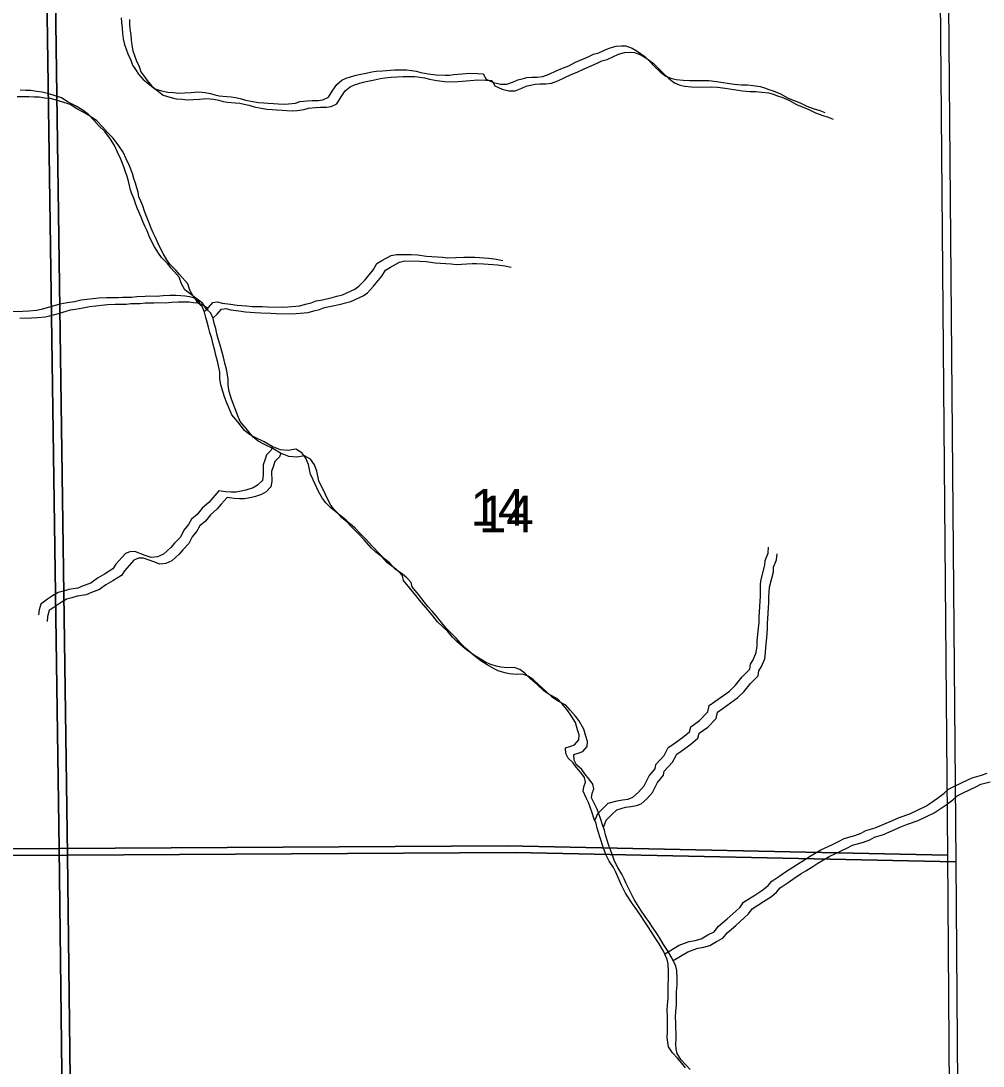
# Model space of a CAD drawing. Extents: x -21.1 to 50.3, y -4.9 to 22.1.
# Drawn here: x 48.142 to 49.235, y 16.437 to 17.623 of the extents above; entities that cross this region are included whole.
import ezdxf

# ---------------------------------------------------------------- set-up
doc = ezdxf.new("R2010")
doc.units = 0
for name, color, linetype in [('GM_X_Minor_River', 7, 'Continuous'), ('GM_X_Section', 7, 'Continuous'), ('GM_X_Section_Text', 7, 'Continuous')]:
    doc.layers.add(name, color=color, linetype=linetype)

msp = doc.modelspace()

# ---------------------------------------------------------------- linework, layer by layer
at = {"layer": 'GM_X_Minor_River'}
for points in [[(48.256, 17.6267), (48.2564, 17.6217), (48.2572, 17.6149), (48.2576, 17.6092), (48.2584, 17.6031), (48.2596, 17.5967), (48.2615, 17.5914), (48.2634, 17.5861), (48.2669, 17.5789), (48.2688, 17.5732), (48.2723, 17.5683), (48.2758, 17.563), (48.2811, 17.5569), (48.2941, 17.5464), (48.3017, 17.5441), (48.309, 17.5423), (48.3155, 17.5419), (48.3216, 17.5412), (48.328, 17.5416), (48.3353, 17.542), (48.3436, 17.5428), (48.3512, 17.5421), (48.3573, 17.541), (48.3623, 17.5395), (48.3672, 17.5384), (48.376, 17.5377), (48.381, 17.5373), (48.3859, 17.5362), (48.3912, 17.5351), (48.3973, 17.5332), (48.4053, 17.5318), (48.4118, 17.5307), (48.4179, 17.5303), (48.4229, 17.53), (48.429, 17.5296), (48.4343, 17.5293), (48.4411, 17.5289), (48.4461, 17.5293), (48.4541, 17.5301), (48.459, 17.5317), (48.467, 17.5325), (48.4727, 17.5329), (48.4796, 17.5329), (48.4849, 17.5337), (48.4913, 17.5368), (48.4962, 17.5448), (48.5008, 17.5513), (48.5065, 17.5559), (48.5114, 17.5582)], [(48.2656, 17.6249), (48.2656, 17.6192), (48.266, 17.6142), (48.2668, 17.6074), (48.2672, 17.6017), (48.268, 17.5956), (48.2692, 17.5892), (48.2712, 17.5839), (48.2731, 17.5786), (48.2766, 17.5714), (48.2785, 17.5657), (48.2819, 17.5608), (48.2854, 17.5555), (48.2908, 17.5494), (48.3038, 17.5389), (48.3114, 17.5366), (48.3186, 17.5348), (48.3251, 17.5344), (48.3312, 17.5337), (48.3377, 17.5341), (48.3449, 17.5345), (48.3533, 17.5353), (48.3609, 17.5346), (48.367, 17.5335), (48.3719, 17.532), (48.3769, 17.5309), (48.3856, 17.5302), (48.3906, 17.5298), (48.3955, 17.5287), (48.4009, 17.5276), (48.407, 17.5257), (48.415, 17.5243), (48.4215, 17.5232), (48.4276, 17.5228), (48.4325, 17.5225), (48.4386, 17.5221), (48.4439, 17.5218), (48.4508, 17.5214), (48.4557, 17.5218), (48.4637, 17.5226), (48.4687, 17.5242), (48.4766, 17.525), (48.4823, 17.5254), (48.4892, 17.5254), (48.4945, 17.5262), (48.501, 17.5293), (48.5059, 17.5373), (48.5104, 17.5438), (48.5161, 17.5484), (48.521, 17.5507)], [(48.5114, 17.5582), (48.5213, 17.5613), (48.5262, 17.5624), (48.5342, 17.564), (48.5407, 17.5656), (48.5456, 17.5663), (48.5528, 17.5668), (48.5665, 17.5676), (48.5799, 17.5677), (48.5856, 17.5669), (48.5909, 17.5662), (48.5962, 17.5647), (48.6046, 17.5632), (48.6138, 17.5622), (48.6237, 17.5618), (48.6286, 17.5619), (48.6336, 17.5623), (48.6427, 17.5631), (48.6514, 17.5639), (48.6606, 17.5635), (48.667, 17.5632), (48.6705, 17.5571), (48.6789, 17.5534), (48.6865, 17.5515), (48.6938, 17.5516), (48.7014, 17.5543), (48.7063, 17.5566), (48.7112, 17.5577), (48.7166, 17.5589), (48.7219, 17.5593), (48.7284, 17.5594), (48.7348, 17.5602), (48.742, 17.5629), (48.75, 17.5667), (48.7572, 17.5698), (48.7641, 17.5725), (48.772, 17.5763), (48.7808, 17.5802), (48.7868, 17.5829), (48.7922, 17.5855), (48.7982, 17.5871), (48.8047, 17.5902), (48.8111, 17.5929), (48.818, 17.5948), (48.8241, 17.5952), (48.829, 17.5949), (48.8363, 17.5922), (48.842, 17.5889), (48.8504, 17.5828), (48.8558, 17.5775), (48.8611, 17.5719), (48.868, 17.5654), (48.8745, 17.5605), (48.8799, 17.5583), (48.886, 17.5568), (48.894, 17.5561), (48.9016, 17.5557), (48.9164, 17.5558), (48.9233, 17.5555), (48.932, 17.5544), (48.9518, 17.5515), (48.9602, 17.5508), (48.9671, 17.5508), (48.9735, 17.5501), (48.9815, 17.549), (48.9865, 17.5475), (48.9915, 17.5456), (48.9964, 17.5441), (49.0044, 17.5407), (49.0132, 17.5358), (49.0269, 17.5302), (49.0346, 17.5265), (49.0418, 17.5238), (49.0491, 17.5216), (49.0548, 17.5194)], [(48.521, 17.5507), (48.5309, 17.5538), (48.5359, 17.5549), (48.5438, 17.5565), (48.5503, 17.5581), (48.5552, 17.5588), (48.5625, 17.5593), (48.5762, 17.5601), (48.5895, 17.5602), (48.5952, 17.5594), (48.6005, 17.5587), (48.6059, 17.5572), (48.6143, 17.5557), (48.6234, 17.5547), (48.6333, 17.5543), (48.6383, 17.5544), (48.6432, 17.5548), (48.6523, 17.5556), (48.6611, 17.5564), (48.6702, 17.556), (48.6767, 17.5557), (48.6801, 17.5496), (48.6885, 17.5459), (48.6962, 17.544), (48.7034, 17.5441), (48.711, 17.5468), (48.7159, 17.5491), (48.7209, 17.5502), (48.7262, 17.5514), (48.7315, 17.5518), (48.738, 17.5519), (48.7445, 17.5527), (48.7517, 17.5554), (48.7596, 17.5592), (48.7669, 17.5623), (48.7737, 17.565), (48.7817, 17.5688), (48.7904, 17.5727), (48.7965, 17.5754), (48.8018, 17.578), (48.8079, 17.5796), (48.8143, 17.5827), (48.8208, 17.5854), (48.8276, 17.5873), (48.8337, 17.5877), (48.8387, 17.5874), (48.8459, 17.5847), (48.8516, 17.5814), (48.86, 17.5753), (48.8654, 17.57), (48.8708, 17.5644), (48.8777, 17.5579), (48.8841, 17.553), (48.8895, 17.5508), (48.8956, 17.5493), (48.9036, 17.5486), (48.9112, 17.5482), (48.926, 17.5483), (48.9329, 17.548), (48.9417, 17.5469), (48.9615, 17.544), (48.9698, 17.5433), (48.9767, 17.5433), (48.9832, 17.5426), (48.9912, 17.5415), (48.9961, 17.54), (49.0011, 17.5381), (49.006, 17.5366), (49.0141, 17.5332), (49.0228, 17.5283), (49.0366, 17.5227), (49.0442, 17.519), (49.0515, 17.5163), (49.0587, 17.5141), (49.0644, 17.5119)], [(48.2723, 17.4392), (48.2704, 17.4445), (48.2689, 17.4502), (48.2654, 17.4589), (48.2615, 17.4668), (48.2581, 17.4744), (48.2535, 17.4816), (48.2469, 17.4903), (48.2404, 17.4967), (48.2347, 17.5031), (48.2282, 17.5099), (48.2213, 17.5149), (48.2144, 17.519), (48.2056, 17.5235), (48.198, 17.5284), (48.1885, 17.5314), (48.182, 17.5333), (48.1759, 17.5351), (48.1694, 17.5358), (48.1629, 17.5369), (48.1572, 17.5369), (48.1511, 17.5373), (48.1378, 17.5372)], [(48.2627, 17.4467), (48.2608, 17.452), (48.2592, 17.4577), (48.2557, 17.4664), (48.2519, 17.4743), (48.2484, 17.4819), (48.2438, 17.4891), (48.2373, 17.4978), (48.2308, 17.5042), (48.225, 17.5106), (48.2185, 17.5175), (48.2117, 17.5224), (48.2048, 17.5265), (48.196, 17.531), (48.1884, 17.5359), (48.1788, 17.5389), (48.1723, 17.5408), (48.1662, 17.5426), (48.1598, 17.5433), (48.1533, 17.5444), (48.1476, 17.5444), (48.1415, 17.5448)], [(48.7361, 16.8627), (48.7284, 16.8702), (48.7208, 16.8767), (48.7142, 16.8831), (48.7085, 16.8872), (48.702, 16.8895), (48.6948, 16.8891), (48.6872, 16.8898), (48.6818, 16.8909), (48.6746, 16.8931), (48.6696, 16.8954), (48.662, 16.8999), (48.6547, 16.9044), (48.6463, 16.9108), (48.6372, 16.9188), (48.6322, 16.924), (48.6268, 16.9301), (48.6153, 16.9414), (48.61, 16.9479), (48.6042, 16.955), (48.5992, 16.9607), (48.5946, 16.966), (48.5904, 16.9713), (48.5839, 16.9796), (48.5766, 16.9883), (48.5755, 16.9933), (48.5709, 16.9985), (48.5659, 17.0027), (48.5575, 17.0084), (48.5514, 17.0152), (48.5452, 17.0204), (48.5399, 17.0254), (48.5318, 17.0344), (48.5246, 17.042), (48.5177, 17.0488), (48.5119, 17.0552), (48.5066, 17.0594), (48.502, 17.0643), (48.4943, 17.0703), (48.4882, 17.0764), (48.4844, 17.0813), (48.4801, 17.0892), (48.4763, 17.0976), (48.474, 17.1025), (48.4709, 17.1089), (48.4697, 17.1142), (48.4686, 17.1199), (48.4658, 17.1271), (48.4612, 17.1332), (48.4544, 17.1373), (48.4456, 17.1358), (48.4369, 17.1365), (48.4273, 17.1402), (48.4185, 17.1455), (48.409, 17.15), (48.4018, 17.1538), (48.396, 17.1583), (48.3884, 17.1681), (48.3815, 17.1761), (48.3788, 17.1825), (48.3757, 17.1905), (48.3733, 17.1965), (48.3718, 17.2015), (48.3691, 17.2102), (48.3679, 17.2174), (48.3679, 17.2246), (48.3659, 17.2356), (48.364, 17.2424), (48.3624, 17.2493), (48.3605, 17.2561), (48.3589, 17.2629), (48.3566, 17.2698), (48.355, 17.2758), (48.3538, 17.2815), (48.3523, 17.2865), (48.3507, 17.2929), (48.348, 17.299), (48.3431, 17.3035), (48.3388, 17.3103), (48.3281, 17.3182), (48.3243, 17.325), (48.322, 17.3323), (48.3128, 17.3428), (48.3086, 17.3478), (48.3017, 17.3546), (48.2982, 17.3595), (48.294, 17.3667), (48.2909, 17.3724), (48.2878, 17.3788), (48.2855, 17.3849), (48.2828, 17.3902), (48.2805, 17.3955), (48.2786, 17.4004), (48.2747, 17.4099), (48.2728, 17.4148), (48.2708, 17.4209), (48.2685, 17.4262), (48.2666, 17.4311), (48.2654, 17.4364), (48.2643, 17.4413), (48.2627, 17.4467)], [(48.7457, 16.8552), (48.738, 16.8627), (48.7304, 16.8692), (48.7239, 16.8756), (48.7181, 16.8797), (48.7117, 16.882), (48.7044, 16.8816), (48.6968, 16.8823), (48.6915, 16.8834), (48.6842, 16.8856), (48.6793, 16.8879), (48.6716, 16.8924), (48.6644, 16.8969), (48.656, 16.9033), (48.6468, 16.9113), (48.6418, 16.9165), (48.6365, 16.9226), (48.625, 16.9339), (48.6196, 16.9404), (48.6139, 16.9475), (48.6089, 16.9532), (48.6043, 16.9585), (48.6001, 16.9638), (48.5935, 16.9721), (48.5863, 16.9808), (48.5851, 16.9858), (48.5805, 16.991), (48.5755, 16.9952), (48.5671, 17.0009), (48.561, 17.0077), (48.5549, 17.0129), (48.5495, 17.0179), (48.5415, 17.0269), (48.5342, 17.0345), (48.5273, 17.0413), (48.5216, 17.0477), (48.5162, 17.0519), (48.5116, 17.0568), (48.504, 17.0628), (48.4978, 17.0689), (48.494, 17.0738), (48.4898, 17.0817), (48.4859, 17.0901), (48.4836, 17.095), (48.4805, 17.1014), (48.4794, 17.1067), (48.4782, 17.1124), (48.4755, 17.1196), (48.4709, 17.1257), (48.464, 17.1298), (48.4553, 17.1283), (48.4465, 17.129), (48.437, 17.1327), (48.4282, 17.138), (48.4186, 17.1425), (48.4114, 17.1463), (48.4057, 17.1508), (48.398, 17.1606), (48.3911, 17.1686), (48.3884, 17.175), (48.3853, 17.183), (48.383, 17.189), (48.3814, 17.194), (48.3787, 17.2027), (48.3775, 17.2099), (48.3775, 17.2171), (48.3755, 17.2281), (48.3736, 17.2349), (48.372, 17.2418), (48.3701, 17.2486), (48.3685, 17.2554), (48.3662, 17.2623), (48.3646, 17.2683), (48.3635, 17.274), (48.3619, 17.2789), (48.3604, 17.2854), (48.3577, 17.2915), (48.3527, 17.296), (48.3485, 17.3028), (48.3378, 17.3107), (48.3339, 17.3175), (48.3316, 17.3248), (48.3224, 17.3353), (48.3182, 17.3403), (48.3113, 17.3471), (48.3078, 17.352), (48.3036, 17.3592), (48.3005, 17.3649), (48.2975, 17.3713), (48.2951, 17.3774), (48.2924, 17.3827), (48.2901, 17.388), (48.2882, 17.3929), (48.2843, 17.4024), (48.2824, 17.4073), (48.2805, 17.4134), (48.2782, 17.4187), (48.2762, 17.4236), (48.2751, 17.4289), (48.2739, 17.4338), (48.2723, 17.4392)], [(48.3506, 17.2933), (48.3553, 17.2979), (48.3602, 17.3036), (48.3651, 17.3044), (48.3708, 17.3029), (48.38, 17.3018), (48.3876, 17.3007), (48.3983, 17.3), (48.4047, 17.2993), (48.4162, 17.299), (48.4223, 17.2986), (48.439, 17.2983), (48.4451, 17.2987), (48.4588, 17.2999), (48.4653, 17.3019), (48.4717, 17.3034), (48.4774, 17.3054), (48.4846, 17.3069), (48.4957, 17.3093), (48.501, 17.3108), (48.5071, 17.3124), (48.5211, 17.3189), (48.526, 17.3223), (48.5329, 17.3296), (48.5423, 17.341), (48.5464, 17.3479), (48.5521, 17.3514), (48.5624, 17.3571), (48.5685, 17.3583), (48.5852, 17.358), (48.5925, 17.3577), (48.6027, 17.3562), (48.621, 17.3552), (48.6267, 17.3544), (48.645, 17.3553), (48.6499, 17.3553), (48.6576, 17.355), (48.6735, 17.3539), (48.6819, 17.3528), (48.6892, 17.3513)], [(48.3602, 17.2858), (48.3649, 17.2904), (48.3698, 17.2961), (48.3748, 17.2969), (48.3805, 17.2954), (48.3896, 17.2943), (48.3972, 17.2932), (48.4079, 17.2925), (48.4144, 17.2918), (48.4258, 17.2915), (48.4319, 17.2911), (48.4486, 17.2908), (48.4547, 17.2912), (48.4684, 17.2924), (48.4749, 17.2944), (48.4813, 17.2959), (48.487, 17.2979), (48.4943, 17.2994), (48.5053, 17.3018), (48.5106, 17.3033), (48.5167, 17.3049), (48.5307, 17.3114), (48.5357, 17.3148), (48.5425, 17.3221), (48.5519, 17.3335), (48.5561, 17.3404), (48.5618, 17.3439), (48.572, 17.3496), (48.5781, 17.3508), (48.5949, 17.3505), (48.6021, 17.3502), (48.6124, 17.3487), (48.6307, 17.3477), (48.6364, 17.3469), (48.6546, 17.3478), (48.6596, 17.3478), (48.6672, 17.3475), (48.6832, 17.3464), (48.6916, 17.3453), (48.6988, 17.3438)], [(48.3445, 17.3022), (48.345, 17.3039), (48.3385, 17.3088), (48.3335, 17.3103), (48.3286, 17.311), (48.3236, 17.3114), (48.3179, 17.3117), (48.3114, 17.3117), (48.3038, 17.3113), (48.2962, 17.3105), (48.2882, 17.3108), (48.2833, 17.3104), (48.2737, 17.3103), (48.268, 17.3095), (48.2631, 17.3095), (48.2574, 17.3095), (48.2524, 17.3091), (48.2395, 17.309), (48.2307, 17.3086), (48.2239, 17.3078), (48.2174, 17.307), (48.2106, 17.3062), (48.203, 17.3046), (48.1946, 17.3034), (48.1885, 17.3023), (48.1836, 17.3011), (48.1748, 17.2984), (48.165, 17.2957), (48.16, 17.2945), (48.1513, 17.2937), (48.1444, 17.2933), (48.1315, 17.2932)], [(48.3541, 17.2947), (48.3546, 17.2964), (48.3481, 17.3013), (48.3431, 17.3028), (48.3382, 17.3035), (48.3332, 17.3039), (48.3275, 17.3042), (48.3211, 17.3042), (48.3134, 17.3038), (48.3058, 17.303), (48.2978, 17.3033), (48.2929, 17.3029), (48.2834, 17.3028), (48.2777, 17.302), (48.2727, 17.302), (48.267, 17.302), (48.2621, 17.3016), (48.2491, 17.3015), (48.2404, 17.3011), (48.2335, 17.3003), (48.2271, 17.2995), (48.2202, 17.2987), (48.2126, 17.2971), (48.2042, 17.2959), (48.1982, 17.2948), (48.1932, 17.2936), (48.1845, 17.2909), (48.1746, 17.2882), (48.1697, 17.287), (48.1609, 17.2862), (48.1541, 17.2858), (48.1411, 17.2857)], [(48.4278, 17.14), (48.4262, 17.136), (48.4209, 17.1307), (48.4194, 17.1257), (48.4172, 17.1193), (48.4172, 17.1079), (48.4165, 17.1018), (48.4108, 17.0964), (48.4059, 17.0934), (48.3975, 17.0907), (48.3922, 17.0895), (48.3865, 17.0883), (48.3808, 17.0883), (48.3747, 17.0887), (48.3667, 17.0898), (48.3599, 17.0821), (48.3554, 17.0768), (48.3478, 17.0703), (48.3421, 17.063), (48.3357, 17.0577), (48.3323, 17.0516), (48.327, 17.0451), (48.3232, 17.0375), (48.3164, 17.0306), (48.3123, 17.0256), (48.3039, 17.018), (48.2971, 17.0149), (48.2902, 17.0141), (48.2834, 17.0167), (48.2716, 17.0209), (48.2658, 17.0208), (48.2609, 17.0189), (48.2499, 17.0067), (48.2465, 17.0013), (48.2371, 16.9952), (48.2291, 16.9906), (48.2215, 16.9853), (48.2128, 16.9822), (48.2067, 16.9795), (48.1964, 16.9779), (48.1904, 16.976), (48.1843, 16.9744), (48.1782, 16.9706), (48.1725, 16.9668), (48.1646, 16.9614), (48.1627, 16.9549), (48.1623, 16.9492)], [(48.4374, 17.1325), (48.4358, 17.1285), (48.4306, 17.1232), (48.4291, 17.1182), (48.4268, 17.1118), (48.4269, 17.1004), (48.4261, 17.0943), (48.4205, 17.0889), (48.4155, 17.0859), (48.4072, 17.0832), (48.4019, 17.082), (48.3962, 17.0808), (48.3904, 17.0808), (48.3843, 17.0812), (48.3763, 17.0823), (48.3695, 17.0746), (48.365, 17.0693), (48.3574, 17.0628), (48.3518, 17.0555), (48.3453, 17.0502), (48.3419, 17.0441), (48.3366, 17.0376), (48.3329, 17.03), (48.3261, 17.0231), (48.3219, 17.0181), (48.3136, 17.0105), (48.3067, 17.0074), (48.2999, 17.0066), (48.293, 17.0092), (48.2812, 17.0134), (48.2755, 17.0133), (48.2705, 17.0114), (48.2596, 16.9992), (48.2562, 16.9938), (48.2467, 16.9877), (48.2387, 16.9831), (48.2312, 16.9778), (48.2224, 16.9747), (48.2163, 16.972), (48.2061, 16.9704), (48.2, 16.9685), (48.1939, 16.9669), (48.1878, 16.9631), (48.1822, 16.9593), (48.1742, 16.9539), (48.1723, 16.9474), (48.172, 16.9417)], [(48.7943, 16.7164), (48.797, 16.7236), (48.8027, 16.7293), (48.8091, 16.7355), (48.819, 16.7382), (48.8251, 16.739), (48.8315, 16.7401), (48.8368, 16.7421), (48.8433, 16.7478), (48.8497, 16.755), (48.8554, 16.7665), (48.8622, 16.7745), (48.8629, 16.7794), (48.8724, 16.7894), (48.8772, 16.7985), (48.8822, 16.802), (48.8932, 16.81), (48.9011, 16.8165), (48.9026, 16.8222), (48.9125, 16.8291), (48.9219, 16.839), (48.9234, 16.8462), (48.9299, 16.8508), (48.9465, 16.8627), (48.9534, 16.8692), (48.9609, 16.8787), (48.9696, 16.8875), (48.9704, 16.8932), (48.9734, 16.8982), (48.9771, 16.9066), (48.9779, 16.9138), (48.9782, 16.9195), (48.9793, 16.9305), (48.9804, 16.9408), (48.9803, 16.9472), (48.9807, 16.9522), (48.9814, 16.9651), (48.9817, 16.97), (48.9817, 16.9769), (48.982, 16.9829), (48.9824, 16.9879), (48.9869, 17.0054), (48.9872, 17.0107), (48.9906, 17.0191), (48.9909, 17.0259)], [(48.804, 16.7089), (48.8066, 16.7161), (48.8123, 16.7218), (48.8187, 16.7279), (48.8286, 16.7307), (48.8347, 16.7315), (48.8412, 16.7326), (48.8465, 16.7346), (48.8529, 16.7403), (48.8593, 16.7475), (48.865, 16.759), (48.8718, 16.767), (48.8725, 16.7719), (48.882, 16.7819), (48.8869, 16.791), (48.8918, 16.7944), (48.9028, 16.8025), (48.9108, 16.809), (48.9123, 16.8147), (48.9221, 16.8216), (48.9316, 16.8315), (48.9331, 16.8387), (48.9395, 16.8433), (48.9562, 16.8552), (48.963, 16.8617), (48.9706, 16.8712), (48.9793, 16.88), (48.98, 16.8857), (48.983, 16.8907), (48.9868, 16.8991), (48.9875, 16.9063), (48.9878, 16.912), (48.9889, 16.923), (48.99, 16.9333), (48.99, 16.9397), (48.9903, 16.9447), (48.991, 16.9576), (48.9914, 16.9625), (48.9913, 16.9694), (48.9917, 16.9754), (48.992, 16.9804), (48.9965, 16.9979), (48.9968, 17.0032), (49.0002, 17.0116), (49.0006, 17.0184)], [(48.8968, 16.4351), (48.8926, 16.4404), (48.8876, 16.446), (48.8819, 16.4521), (48.8776, 16.4589), (48.8765, 16.4642), (48.876, 16.4695), (48.8764, 16.476), (48.8763, 16.4935), (48.8759, 16.5003), (48.8762, 16.5064), (48.8769, 16.5136), (48.8769, 16.5288), (48.8776, 16.5364), (48.8775, 16.5444), (48.8771, 16.5531), (48.8759, 16.558), (48.8717, 16.5675), (48.8667, 16.5758), (48.8621, 16.5826), (48.8579, 16.5898), (48.8544, 16.5951), (48.8498, 16.602), (48.8463, 16.6073), (48.8414, 16.6144), (48.8364, 16.6213), (48.8287, 16.6334), (48.8241, 16.6425), (48.8198, 16.6516), (48.8175, 16.6569), (48.8148, 16.6622), (48.8102, 16.6697), (48.8068, 16.6762), (48.8037, 16.6845), (48.7998, 16.6959), (48.7979, 16.702), (48.7963, 16.7069), (48.7951, 16.7122), (48.7932, 16.7171), (48.7905, 16.7255), (48.7866, 16.7361), (48.7839, 16.7414), (48.7805, 16.749), (48.7812, 16.7539), (48.7831, 16.7592), (48.7819, 16.7646), (48.7777, 16.7702), (48.7727, 16.7763), (48.7692, 16.7812), (48.7635, 16.7865), (48.7608, 16.7918), (48.7604, 16.7982), (48.7653, 16.7998), (48.7707, 16.8017), (48.7756, 16.8071), (48.7759, 16.8128), (48.774, 16.8188), (48.7717, 16.8268), (48.7659, 16.8366), (48.7621, 16.8416), (48.7563, 16.8484), (48.7513, 16.854), (48.7425, 16.8585), (48.7361, 16.8627)], [(48.9022, 16.4329), (48.8972, 16.4385), (48.8915, 16.4446), (48.8873, 16.4514), (48.8861, 16.4567), (48.8857, 16.462), (48.886, 16.4685), (48.8859, 16.486), (48.8855, 16.4928), (48.8859, 16.4989), (48.8866, 16.5061), (48.8865, 16.5213), (48.8872, 16.5289), (48.8872, 16.5369), (48.8867, 16.5456), (48.8856, 16.5505), (48.8813, 16.56), (48.8763, 16.5683), (48.8717, 16.5751), (48.8675, 16.5823), (48.864, 16.5876), (48.8594, 16.5945), (48.856, 16.5998), (48.851, 16.6069), (48.846, 16.6138), (48.8383, 16.6259), (48.8337, 16.635), (48.8295, 16.6441), (48.8272, 16.6494), (48.8245, 16.6547), (48.8199, 16.6622), (48.8164, 16.6687), (48.8133, 16.677), (48.8094, 16.6884), (48.8075, 16.6945), (48.8059, 16.6994), (48.8048, 16.7047), (48.8028, 16.7096), (48.8001, 16.718), (48.7963, 16.7286), (48.7936, 16.7339), (48.7901, 16.7415), (48.7908, 16.7464), (48.7927, 16.7517), (48.7915, 16.7571), (48.7873, 16.7627), (48.7823, 16.7688), (48.7789, 16.7737), (48.7731, 16.779), (48.7704, 16.7843), (48.77, 16.7907), (48.775, 16.7923), (48.7803, 16.7942), (48.7852, 16.7996), (48.7856, 16.8053), (48.7836, 16.8113), (48.7813, 16.8193), (48.7755, 16.8291), (48.7717, 16.8341), (48.7659, 16.8409), (48.761, 16.8465), (48.7522, 16.851), (48.7457, 16.8552)], [(48.8731, 16.5643), (48.8895, 16.5741), (48.8956, 16.5764), (48.9009, 16.5783), (48.9078, 16.5795), (48.9146, 16.5814), (48.9222, 16.586), (48.9294, 16.5895), (48.9343, 16.5956), (48.9442, 16.604), (48.9537, 16.6128), (48.9586, 16.6174), (48.9627, 16.6231), (48.9756, 16.6311), (48.9847, 16.6369), (48.9904, 16.6419), (48.9946, 16.6468), (49.0037, 16.6529), (49.009, 16.6568), (49.0185, 16.6629), (49.0238, 16.666), (49.0317, 16.671), (49.0374, 16.6748), (49.0503, 16.6825), (49.0636, 16.6886), (49.0712, 16.6921), (49.0769, 16.6951), (49.0891, 16.6986), (49.0963, 16.7013), (49.1016, 16.7044), (49.1119, 16.7075), (49.1316, 16.7159), (49.1392, 16.719), (49.1513, 16.7233), (49.1696, 16.7321), (49.1753, 16.7356), (49.1828, 16.7409), (49.1904, 16.7467), (49.1953, 16.7512), (49.2022, 16.7547), (49.2174, 16.762), (49.2223, 16.7643), (49.2329, 16.767), (49.2394, 16.7693)], [(48.8828, 16.5568), (48.8992, 16.5666), (48.9053, 16.5689), (48.9106, 16.5708), (48.9174, 16.572), (48.9243, 16.5739), (48.9318, 16.5785), (48.9391, 16.582), (48.944, 16.5881), (48.9538, 16.5965), (48.9633, 16.6053), (48.9682, 16.6099), (48.9724, 16.6156), (48.9853, 16.6236), (48.9944, 16.6294), (49.0001, 16.6344), (49.0042, 16.6393), (49.0133, 16.6454), (49.0186, 16.6493), (49.0281, 16.6554), (49.0334, 16.6585), (49.0414, 16.6635), (49.0471, 16.6673), (49.06, 16.6749), (49.0733, 16.6811), (49.0808, 16.6846), (49.0865, 16.6876), (49.0987, 16.6911), (49.1059, 16.6938), (49.1112, 16.6969), (49.1215, 16.7), (49.1412, 16.7084), (49.1488, 16.7115), (49.161, 16.7158), (49.1792, 16.7246), (49.1849, 16.7281), (49.1925, 16.7334), (49.2001, 16.7392), (49.205, 16.7437), (49.2118, 16.7472), (49.227, 16.7545), (49.2319, 16.7568), (49.2426, 16.7595)]]:
    msp.add_lwpolyline(points, dxfattribs=at)
at = {"layer": 'GM_X_Section'}
for points in [[(47.1584, 17.6908), (48.171, 17.7091), (48.1855, 16.6839), (47.1739, 16.679)], [(47.168, 17.6833), (48.1806, 17.7016), (48.1952, 16.6764), (47.1836, 16.6715)], [(48.171, 17.7091), (48.7119, 17.7079), (49.1854, 17.694), (49.1942, 16.6763), (48.6942, 16.687), (48.1855, 16.6839)], [(48.1806, 17.7016), (48.7215, 17.7004), (49.1951, 17.6865), (49.2038, 16.6688), (48.7038, 16.6795), (48.1952, 16.6764)], [(47.1739, 16.679), (48.1855, 16.6839), (48.1977, 15.669), (47.1998, 15.6592), (47.1908, 16.2808)], [(48.1855, 16.6839), (48.6942, 16.687), (49.1942, 16.6763), (49.2014, 15.6621), (48.1977, 15.669)], [(47.1836, 16.6715), (48.1952, 16.6764), (48.2073, 15.6615), (47.2094, 15.6517), (47.2004, 16.2733)], [(48.1952, 16.6764), (48.7038, 16.6795), (49.2038, 16.6688), (49.2111, 15.6546), (48.2073, 15.6615)]]:
    msp.add_lwpolyline(points, close=True, dxfattribs=at)

# ---------------------------------------------------------------- texts
at = {"layer": 'GM_X_Section_Text'}
for p in [(48.6526, 17.0502), (48.6622, 17.0427)]:
    msp.add_text('14', height=0.04186, rotation=0, dxfattribs=at).set_placement(p)

doc.saveas('drawing.dxf')
